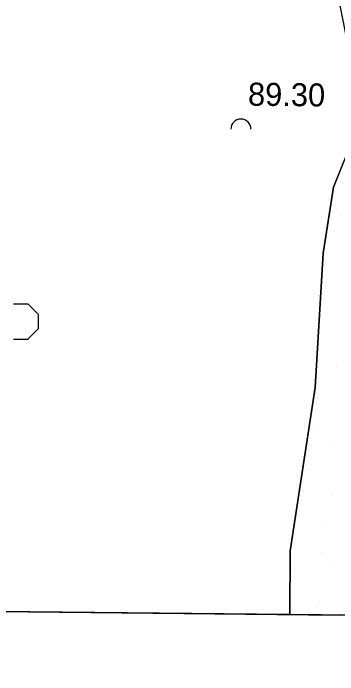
# Model space of a CAD drawing. Extents: x 417995 to 421451, y 4454518 to 4458015.
# Drawn here: x 419707.7 to 419792.2, y 4454999.4 to 4455171.9 of the extents above; entities that cross this region are included whole.
import ezdxf

# ---------------------------------------------------------------- set-up
doc = ezdxf.new("R2010")
doc.units = 0
for name, color, linetype in [('ADAKENARI', 7, 'Continuous'), ('PAFTALAMA', 7, 'Continuous'), ('PL_AYA_PARK_DINLENME', 7, 'Continuous'), ('PL_KA_TARIM_ALANI', 7, 'Continuous'), ('S_Meyvalik', 7, 'Continuous'), ('TR_TARIMALANI', 7, 'Continuous'), ('TRFAT_PARKALANI', 7, 'Continuous'), ('Y_Kot_Noktasi', 7, 'Continuous'), ('Y_Lejant', 7, 'Continuous')]:
    doc.layers.add(name, color=color, linetype=linetype)

msp = doc.modelspace()

# ---------------------------------------------------------------- linework, layer by layer
at = {"layer": 'ADAKENARI'}
for p, q in [((419791.07, 4455126.52), (419798.46, 4455144.95)), ((419788.42, 4455109.34), (419791.07, 4455126.52)), ((419786.36, 4455074.3), (419788.42, 4455109.34)), ((419779.83, 4455031.69), (419786.36, 4455074.3)), ((419779.71, 4455015.11), (419779.83, 4455031.69))]:
    msp.add_line(p, q, dxfattribs=at)
at = {"layer": 'PAFTALAMA'}
msp.add_line((419138.44, 4455021.89), (421266.41, 4454999.4), dxfattribs=at)
at = {"layer": 'PL_AYA_PARK_DINLENME'}
for p, q in [((419779.71, 4455015.11), (419804.71, 4455014.85)), ((419804.71, 4455014.85), (419779.71, 4455015.11))]:
    msp.add_line(p, q, dxfattribs=at)
msp.add_lwpolyline([(419804.4, 4455678.61), (419776.71, 4455623), (419768.21, 4455605.99), (419766.74, 4455602.8), (419765.22, 4455598.83), (419763.96, 4455594.76), (419762.97, 4455590.63), (419762.84, 4455589.82), (419762.4, 4455587.24), (419762.26, 4455586.44), (419761.82, 4455582.21), (419761.65, 4455577.95), (419761.75, 4455574.44), (419762.54, 4455561.28), (419771.07, 4455418.55), (419772.93, 4455400.8), (419770.22, 4455288.15), (419798.46, 4455144.95), (419791.07, 4455126.52), (419788.42, 4455109.34), (419786.36, 4455074.3), (419779.83, 4455031.69), (419779.71, 4455015.11)], dxfattribs=at)
at = {"layer": 'PL_KA_TARIM_ALANI'}
msp.add_line((419138.44, 4455021.89), (419792.54, 4455014.98), dxfattribs=at)
msp.add_lwpolyline([(419792.54, 4455014.98), (419138.44, 4455021.89)], dxfattribs=at)
at = {"layer": 'S_Meyvalik'}
msp.add_arc((419766.99, 4455141.69), 2.62, 360, 180, dxfattribs=at)
at = {"layer": 'TR_TARIMALANI'}
for p, q in [((419707.75, 4455096.14), (419711.58, 4455096.14)), ((419714.25, 4455093.42), (419711.54, 4455096.13)), ((419714.29, 4455089.6), (419714.29, 4455093.43)), ((419711.54, 4455086.88), (419714.25, 4455089.59)), ((419707.75, 4455086.89), (419711.58, 4455086.89))]:
    msp.add_line(p, q, dxfattribs=at)
at = {"layer": 'TRFAT_PARKALANI'}
for p, q in [((419791.87, 4455120.88), (419791.87, 4455120.88)), ((419791.86, 4455079.83), (419791.86, 4455079.83)), ((419786.94, 4455064.53), (419786.94, 4455064.53)), ((419790.41, 4455059.27), (419790.41, 4455059.27)), ((419782.3, 4455047.68), (419782.3, 4455047.68)), ((419790.75, 4455046.07), (419790.75, 4455046.07)), ((419788.96, 4455038.7), (419788.96, 4455038.7)), ((419788.14, 4455031.29), (419788.14, 4455031.29)), ((419790.9, 4455028.69), (419790.9, 4455028.69)), ((419780.85, 4455027.12), (419780.85, 4455027.12)), ((419787.51, 4455018.14), (419787.51, 4455018.14))]:
    msp.add_line(p, q, dxfattribs=at)
at = {"layer": 'Y_Lejant'}
msp.add_lwpolyline([(419168.18, 4457798.01), (421295.36, 4457775.52), (421266.41, 4454999.4), (419138.44, 4455021.89)], close=True, dxfattribs=at)

# ---------------------------------------------------------------- texts
at = {"layer": 'Y_Kot_Noktasi'}
msp.add_text('89.30', height=6, rotation=359.3381, dxfattribs=at).set_placement((419768.82, 4455147.82))

doc.saveas('drawing.dxf')
